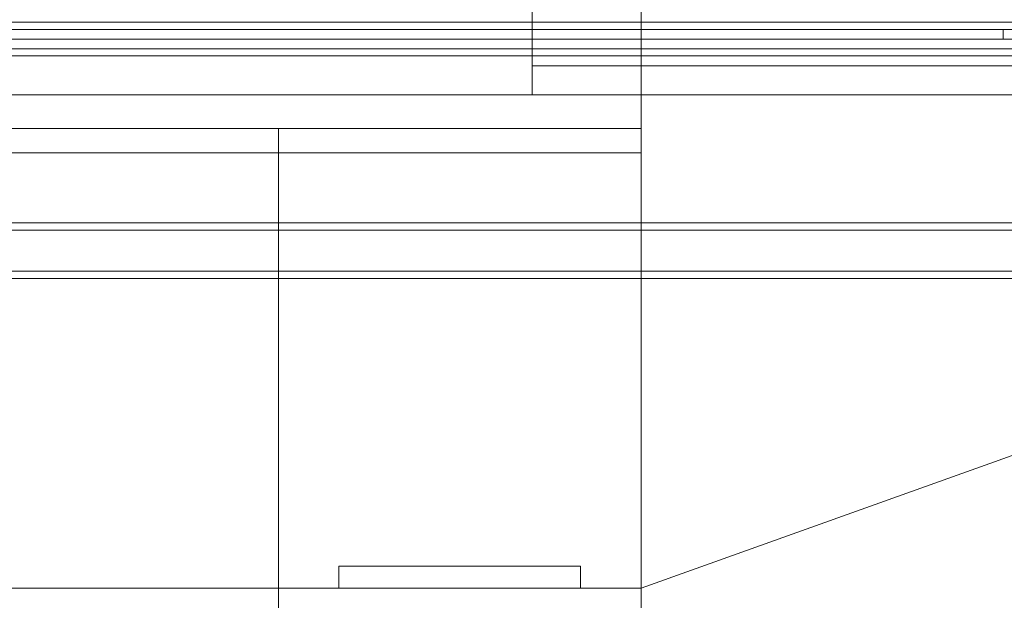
# Model space of a CAD drawing. Header units: millimetres. Extents: x -2233 to 61924, y -68080 to 6847.
# Tile 757 of 1022: x 25693 to 26100, y 1055 to 1295. Entities that reach past the tile are written whole.
import ezdxf

# ---------------------------------------------------------------- set-up
doc = ezdxf.new("R2010")
doc.units = ezdxf.units.MM
for name, color, linetype, lineweight in [('COTAS_P', 1, 'Continuous', 0), ('lateral_briquetadora', 7, 'Continuous', 0), ('lateral_C05', 7, 'Continuous', 0)]:
    doc.layers.add(name, color=color, linetype=linetype, lineweight=lineweight)
doc.dimstyles.new('R19_100', dxfattribs={"dimtxt": 250, "dimasz": 150, "dimexe": 150, "dimexo": 80, "dimgap": 100, "dimtad": 1, "dimtih": 1, "dimtoh": 1, "dimdsep": 46, "dimcen": 0.09, "dimadec": 0, "dimazin": 0, "dimtfac": 1, "dimtdec": 4, "dimtofl": 0, "dimtmove": 0, "dimatfit": 3, "dimfxl": 1, "dimtolj": 1, "dimtzin": 0, "dimarcsym": 0})

# ---------------------------------------------------------------- blocks, each defined once
blk = doc.blocks.new('DIM_R27_7')
at = {"layer": 'COTAS_P'}
for p, q in [((24250.07, 2141), (24400.07, 2186)), ((26750.07, 2141), (26600.07, 2186)), ((24250.07, 1241), (24250.07, 2141)), ((24250.07, 2141), (26750.07, 2141)), ((24250.07, 2141), (24400.07, 2096)), ((26750.07, 2141), (26600.07, 2096)), ((26750.07, 1241), (26750.07, 2141))]:
    blk.add_line(p, q, dxfattribs=at)
blk.add_text('2500 P', height=250, dxfattribs=at).set_placement((25500.07, 2241))

msp = doc.modelspace()

# ---------------------------------------------------------------- linework, layer by layer
at = {"layer": 'lateral_briquetadora'}
for p, q in [((25905.067, 1352), (25905.067, 1276)), ((25950.067, 1264), (25950.067, 1320)), ((26525.067, 1276), (25905.067, 1276)), ((25905.067, 1276), (25905.067, 1264)), ((23750.067, 1264), (25950.067, 1264)), ((24150.067, 1264), (25950.067, 1264)), ((26535.067, 1264), (25905.067, 1264)), ((25950.067, 1264), (26520.067, 1264)), ((26520.067, 1264), (25950.067, 1060)), ((25950.067, 1060), (25950.067, 1264)), ((25950.067, 1240), (25950.067, 1264)), ((25950.067, 1250), (25950.067, 1264)), ((23750.067, 1250), (25950.067, 1250)), ((23900.067, 1250), (25800.067, 1250)), ((24150.067, 1250), (25800.067, 1250)), ((25800.067, 1240), (25800.067, 1250)), ((25800.067, 1250), (25950.067, 1250)), ((25950.067, 1240), (25950.067, 1250)), ((23750.067, 1240), (25950.067, 1240)), ((23900.067, 1240), (25800.067, 1240)), ((25800.067, 1060), (25800.067, 1240)), ((25800.067, 1240), (25950.067, 1240)), ((25950.067, 1060), (25950.067, 1240)), ((25825.067, 1060), (25825.067, 1069.143)), ((25825.067, 1069.143), (25925.067, 1069.143)), ((25925.067, 1060), (25925.067, 1069.143)), ((23750.067, 1060), (25950.067, 1060)), ((23900.067, 1060), (25800.067, 1060)), ((25800.067, 1050), (25800.067, 1060)), ((25800.067, 1060), (25950.067, 1060)), ((25825.067, 1060), (25925.067, 1060)), ((25950.067, 20), (25950.067, 1060)), ((25950.067, 1050), (25950.067, 1060))]:
    msp.add_line(p, q, dxfattribs=at)
at = {"layer": 'lateral_C05'}
for p, q in [((24250.067, 1294), (26750.067, 1294)), ((24250.067, 1291), (26750.067, 1291)), ((24310.067, 1294), (26690.067, 1294)), ((24310.067, 1291), (26690.067, 1291)), ((25500.567, 1291), (26099.817, 1291)), ((25797.196, 1291), (25797.207, 1291)), ((25797.207, 1291), (25797.226, 1291)), ((25797.226, 1291), (25797.252, 1291)), ((25797.252, 1291), (25797.285, 1291)), ((25797.285, 1291), (25797.326, 1291)), ((25797.326, 1291), (25797.373, 1291)), ((25797.373, 1291), (25797.428, 1291)), ((25797.428, 1291), (25797.49, 1291)), ((25797.446, 1294), (25797.456, 1294)), ((25797.446, 1291), (25797.456, 1291)), ((25797.456, 1294), (25797.473, 1294)), ((25797.456, 1291), (25797.473, 1291)), ((25797.473, 1294), (25797.497, 1294)), ((25797.473, 1291), (25797.497, 1291)), ((25797.49, 1291), (25797.558, 1291)), ((25797.497, 1294), (25797.528, 1294)), ((25797.497, 1291), (25797.528, 1291)), ((25797.528, 1294), (25797.565, 1294)), ((25797.528, 1291), (25797.565, 1291)), ((25797.558, 1291), (25797.633, 1291)), ((25797.565, 1294), (25797.608, 1294)), ((25797.565, 1291), (25797.608, 1291)), ((25797.608, 1294), (25797.658, 1294)), ((25797.608, 1291), (25797.658, 1291)), ((25797.633, 1291), (25797.714, 1291)), ((25797.658, 1294), (25797.715, 1294)), ((25797.658, 1291), (25797.715, 1291)), ((25797.714, 1291), (25797.801, 1291)), ((25797.715, 1294), (25797.777, 1294)), ((25797.715, 1291), (25797.777, 1291)), ((25797.777, 1294), (25797.846, 1294)), ((25797.777, 1291), (25797.846, 1291)), ((25797.801, 1291), (25797.894, 1291)), ((25797.846, 1294), (25797.92, 1294)), ((25797.846, 1291), (25797.92, 1291)), ((25797.894, 1291), (25797.993, 1291)), ((25797.92, 1294), (25798, 1294)), ((25797.92, 1291), (25798, 1291)), ((25797.993, 1291), (25798.098, 1291)), ((25798, 1294), (25798.086, 1294)), ((25798, 1291), (25798.086, 1291)), ((25798.086, 1294), (25798.177, 1294)), ((25798.086, 1291), (25798.177, 1291)), ((25798.098, 1291), (25798.207, 1291)), ((25798.177, 1294), (25798.272, 1294)), ((25798.177, 1291), (25798.272, 1291)), ((25798.207, 1291), (25798.322, 1291)), ((25798.272, 1294), (25798.373, 1294)), ((25798.272, 1291), (25798.373, 1291)), ((25798.322, 1291), (25798.441, 1291)), ((25798.373, 1294), (25798.478, 1294)), ((25798.373, 1291), (25798.478, 1291)), ((25798.441, 1291), (25798.565, 1291)), ((25798.478, 1294), (25798.587, 1294)), ((25798.478, 1291), (25798.587, 1291)), ((25798.565, 1291), (25798.692, 1291)), ((25798.587, 1294), (25798.7, 1294)), ((25798.587, 1291), (25798.7, 1291)), ((25798.692, 1291), (25798.824, 1291)), ((25798.7, 1294), (25798.817, 1294)), ((25798.7, 1291), (25798.817, 1291)), ((25798.817, 1294), (25798.938, 1294)), ((25798.817, 1291), (25798.938, 1291)), ((25798.824, 1291), (25798.959, 1291)), ((25798.938, 1294), (25799.061, 1294)), ((25798.938, 1291), (25799.061, 1291)), ((25798.959, 1291), (25799.096, 1291)), ((25799.061, 1294), (25799.188, 1294)), ((25799.061, 1291), (25799.188, 1291)), ((25799.096, 1291), (25799.237, 1291)), ((25799.188, 1294), (25799.317, 1294)), ((25799.188, 1291), (25799.317, 1291)), ((25799.237, 1291), (25799.38, 1291)), ((25799.317, 1294), (25799.448, 1294)), ((25799.317, 1291), (25799.448, 1291)), ((25799.38, 1291), (25799.525, 1291)), ((25799.448, 1294), (25799.581, 1294)), ((25799.448, 1291), (25799.581, 1291)), ((25799.525, 1291), (25799.672, 1291)), ((25799.581, 1294), (25799.715, 1294)), ((25799.581, 1291), (25799.715, 1291)), ((25799.672, 1291), (25799.819, 1291)), ((25799.715, 1294), (25799.851, 1294)), ((25799.715, 1291), (25799.851, 1291)), ((25799.819, 1291), (25799.968, 1291)), ((25799.851, 1294), (25799.987, 1294)), ((25799.851, 1291), (25799.987, 1291)), ((25799.968, 1291), (25800.118, 1291)), ((25799.987, 1294), (25800.124, 1294)), ((25799.987, 1291), (25800.124, 1291)), ((25800.118, 1291), (25800.267, 1291)), ((25800.124, 1294), (25800.261, 1294)), ((25800.124, 1291), (25800.261, 1291)), ((25800.261, 1294), (25800.398, 1294)), ((25800.261, 1291), (25800.398, 1291)), ((25800.267, 1291), (25800.417, 1291)), ((25800.398, 1294), (25800.534, 1294)), ((25800.398, 1291), (25800.534, 1291)), ((25800.417, 1291), (25800.566, 1291)), ((25800.534, 1294), (25800.67, 1294)), ((25800.534, 1291), (25800.67, 1291)), ((25800.566, 1291), (25800.713, 1291)), ((25800.67, 1294), (25800.804, 1294)), ((25800.67, 1291), (25800.804, 1291)), ((25800.713, 1291), (25800.86, 1291)), ((25800.804, 1294), (25800.937, 1294)), ((25800.804, 1291), (25800.937, 1291)), ((25800.86, 1291), (25801.005, 1291)), ((25800.937, 1294), (25801.068, 1294)), ((25800.937, 1291), (25801.068, 1291)), ((25801.005, 1291), (25801.148, 1291)), ((25801.068, 1294), (25801.197, 1294)), ((25801.068, 1291), (25801.197, 1291)), ((25801.148, 1291), (25801.289, 1291)), ((25801.197, 1294), (25801.324, 1294)), ((25801.197, 1291), (25801.324, 1291)), ((25801.289, 1291), (25801.426, 1291)), ((25801.324, 1294), (25801.447, 1294)), ((25801.324, 1291), (25801.447, 1291)), ((25801.426, 1291), (25801.561, 1291)), ((25801.447, 1294), (25801.567, 1294)), ((25801.447, 1291), (25801.567, 1291)), ((25801.561, 1291), (25801.692, 1291)), ((25801.567, 1294), (25801.684, 1294)), ((25801.567, 1291), (25801.684, 1291)), ((25801.684, 1294), (25801.798, 1294)), ((25801.684, 1291), (25801.798, 1291)), ((25801.692, 1291), (25801.82, 1291)), ((25801.798, 1294), (25801.907, 1294)), ((25801.798, 1291), (25801.907, 1291)), ((25801.82, 1291), (25801.944, 1291)), ((25801.907, 1294), (25802.012, 1294)), ((25801.907, 1291), (25802.012, 1291)), ((25801.944, 1291), (25802.063, 1291)), ((25802.012, 1294), (25802.113, 1294)), ((25802.012, 1291), (25802.113, 1291)), ((25802.063, 1291), (25802.178, 1291)), ((25802.113, 1294), (25802.208, 1294)), ((25802.113, 1291), (25802.208, 1291)), ((25802.178, 1291), (25802.287, 1291)), ((25802.208, 1294), (25802.299, 1294)), ((25802.208, 1291), (25802.299, 1291)), ((25802.287, 1291), (25802.392, 1291)), ((25802.299, 1294), (25802.385, 1294)), ((25802.299, 1291), (25802.385, 1291)), ((25802.385, 1294), (25802.465, 1294)), ((25802.385, 1291), (25802.465, 1291)), ((25802.392, 1291), (25802.491, 1291)), ((25802.465, 1294), (25802.539, 1294)), ((25802.465, 1291), (25802.539, 1291)), ((25802.491, 1291), (25802.584, 1291)), ((25802.539, 1294), (25802.608, 1294)), ((25802.539, 1291), (25802.608, 1291)), ((25802.584, 1291), (25802.671, 1291)), ((25802.608, 1294), (25802.67, 1294)), ((25802.608, 1291), (25802.67, 1291)), ((25802.67, 1294), (25802.727, 1294)), ((25802.67, 1291), (25802.727, 1291)), ((25802.671, 1291), (25802.752, 1291)), ((25802.727, 1294), (25802.777, 1294)), ((25802.727, 1291), (25802.777, 1291)), ((25802.752, 1291), (25802.827, 1291)), ((25802.777, 1294), (25802.82, 1294)), ((25802.777, 1291), (25802.82, 1291)), ((25802.82, 1294), (25802.857, 1294)), ((25802.82, 1291), (25802.857, 1291)), ((25802.827, 1291), (25802.895, 1291)), ((25802.857, 1294), (25802.888, 1294)), ((25802.857, 1291), (25802.888, 1291)), ((25802.888, 1294), (25802.912, 1294)), ((25802.888, 1291), (25802.912, 1291)), ((25802.895, 1291), (25802.957, 1291)), ((25802.912, 1294), (25802.929, 1294)), ((25802.912, 1291), (25802.929, 1291)), ((25802.929, 1294), (25802.939, 1294)), ((25802.929, 1291), (25802.939, 1291)), ((25802.957, 1291), (25803.012, 1291)), ((25803.012, 1291), (25803.059, 1291)), ((25803.059, 1291), (25803.1, 1291)), ((25803.1, 1291), (25803.133, 1291)), ((25803.133, 1291), (25803.159, 1291)), ((25803.159, 1291), (25803.178, 1291)), ((25803.178, 1291), (25803.189, 1291)), ((26062.826, 1291), (26062.841, 1291)), ((26062.841, 1291), (26062.863, 1291)), ((26062.863, 1291), (26062.893, 1291)), ((26062.893, 1291), (26062.93, 1291)), ((26062.93, 1291), (26062.974, 1291)), ((26062.974, 1291), (26063.025, 1291)), ((26063.025, 1291), (26063.083, 1291)), ((26063.083, 1291), (26063.148, 1291)), ((26063.148, 1291), (26063.219, 1291)), ((26063.219, 1291), (26063.297, 1291)), ((26063.297, 1291), (26063.382, 1291)), ((26063.382, 1291), (26063.472, 1291)), ((26063.472, 1291), (26063.568, 1291)), ((26063.568, 1291), (26063.67, 1291)), ((26063.67, 1291), (26063.777, 1291)), ((26063.777, 1291), (26063.889, 1291)), ((26063.889, 1291), (26064.006, 1291)), ((26064.006, 1291), (26064.128, 1291)), ((26064.128, 1291), (26064.253, 1291)), ((26064.253, 1291), (26064.383, 1291)), ((26064.383, 1291), (26064.516, 1291)), ((26064.516, 1291), (26064.652, 1291)), ((26064.652, 1291), (26064.791, 1291)), ((26064.698, 1291), (26064.711, 1291)), ((26064.721, 1291), (26064.704, 1291)), ((26064.711, 1291), (26064.731, 1291)), ((26064.745, 1291), (26064.721, 1291)), ((26064.731, 1291), (26064.759, 1291)), ((26064.777, 1291), (26064.745, 1291)), ((26064.759, 1291), (26064.794, 1291)), ((26064.816, 1291), (26064.777, 1291)), ((26064.791, 1291), (26064.933, 1291)), ((26064.794, 1291), (26064.836, 1291)), ((26064.862, 1291), (26064.816, 1291)), ((26064.836, 1291), (26064.885, 1291)), ((26064.915, 1291), (26064.862, 1291)), ((26064.885, 1291), (26064.942, 1291)), ((26064.975, 1291), (26064.915, 1291)), ((26064.933, 1291), (26065.077, 1291)), ((26064.942, 1291), (26065.005, 1291)), ((26065.042, 1291), (26064.975, 1291)), ((26065.005, 1291), (26065.075, 1291)), ((26065.115, 1291), (26065.042, 1291)), ((26065.151, 1291), (26065.075, 1291)), ((26065.077, 1291), (26065.223, 1291)), ((26065.195, 1291), (26065.115, 1291)), ((26069.401, 1291), (26065.151, 1291)), ((26065.28, 1291), (26065.195, 1291)), ((26065.223, 1291), (26065.37, 1291)), ((26065.372, 1291), (26065.28, 1291)), ((26065.37, 1291), (26065.519, 1291)), ((26065.47, 1291), (26065.372, 1291)), ((26065.573, 1291), (26065.47, 1291)), ((26065.519, 1291), (26065.668, 1291)), ((26065.682, 1291), (26065.573, 1291)), ((26065.817, 1291), (26065.668, 1291)), ((26065.795, 1291), (26065.682, 1291)), ((26065.913, 1291), (26065.795, 1291)), ((26073.817, 1291), (26065.817, 1291)), ((26066.036, 1291), (26065.913, 1291)), ((26066.163, 1291), (26066.036, 1291)), ((26066.293, 1291), (26066.163, 1291)), ((26066.427, 1291), (26066.293, 1291)), ((26066.564, 1291), (26066.427, 1291)), ((26066.704, 1291), (26066.564, 1291)), ((26066.847, 1291), (26066.704, 1291)), ((26066.991, 1291), (26066.847, 1291)), ((26067.138, 1291), (26066.991, 1291)), ((26067.071, 1294), (26067.081, 1294)), ((26067.071, 1291), (26067.081, 1291)), ((26067.081, 1294), (26067.098, 1294)), ((26067.081, 1291), (26067.098, 1291)), ((26067.098, 1294), (26067.122, 1294)), ((26067.098, 1291), (26067.122, 1291)), ((26067.122, 1294), (26067.153, 1294)), ((26067.122, 1291), (26067.153, 1291)), ((26067.285, 1291), (26067.138, 1291)), ((26067.153, 1294), (26067.19, 1294)), ((26067.153, 1291), (26067.19, 1291)), ((26067.19, 1294), (26067.233, 1294)), ((26067.19, 1291), (26067.233, 1291)), ((26067.233, 1294), (26067.283, 1294)), ((26067.233, 1291), (26067.283, 1291)), ((26067.283, 1294), (26067.34, 1294)), ((26067.283, 1291), (26067.34, 1291)), ((26067.434, 1291), (26067.285, 1291)), ((26067.34, 1294), (26067.402, 1294)), ((26067.34, 1291), (26067.402, 1291)), ((26067.402, 1294), (26067.471, 1294)), ((26067.402, 1291), (26067.471, 1291)), ((26067.583, 1291), (26067.434, 1291)), ((26067.471, 1294), (26067.545, 1294)), ((26067.471, 1291), (26067.545, 1291)), ((26067.545, 1294), (26067.625, 1294)), ((26067.545, 1291), (26067.625, 1291)), ((26067.733, 1291), (26067.583, 1291)), ((26067.625, 1294), (26067.711, 1294)), ((26067.625, 1291), (26067.711, 1291)), ((26067.711, 1294), (26067.802, 1294)), ((26067.711, 1291), (26067.802, 1291)), ((26067.882, 1291), (26067.733, 1291)), ((26067.802, 1294), (26067.897, 1294)), ((26067.802, 1291), (26067.897, 1291)), ((26068.031, 1291), (26067.882, 1291)), ((26067.897, 1294), (26067.998, 1294)), ((26067.897, 1291), (26067.998, 1291)), ((26067.998, 1294), (26068.103, 1294)), ((26067.998, 1291), (26068.103, 1291)), ((26068.179, 1291), (26068.031, 1291)), ((26068.103, 1294), (26068.212, 1294)), ((26068.103, 1291), (26068.212, 1291)), ((26068.326, 1291), (26068.179, 1291)), ((26068.212, 1294), (26068.325, 1294)), ((26068.212, 1291), (26068.325, 1291)), ((26068.325, 1294), (26068.442, 1294)), ((26068.325, 1291), (26068.442, 1291)), ((26068.472, 1291), (26068.326, 1291)), ((26068.442, 1294), (26068.563, 1294)), ((26068.442, 1291), (26068.563, 1291)), ((26068.615, 1291), (26068.472, 1291)), ((26068.563, 1294), (26068.686, 1294)), ((26068.563, 1291), (26068.686, 1291)), ((26068.756, 1291), (26068.615, 1291)), ((26068.686, 1294), (26068.813, 1294)), ((26068.686, 1291), (26068.813, 1291)), ((26068.895, 1291), (26068.756, 1291)), ((26068.813, 1294), (26068.942, 1294)), ((26068.813, 1291), (26068.942, 1291)), ((26069.03, 1291), (26068.895, 1291)), ((26068.942, 1294), (26069.073, 1294)), ((26068.942, 1291), (26069.073, 1291)), ((26069.162, 1291), (26069.03, 1291)), ((26069.073, 1294), (26069.206, 1294)), ((26069.073, 1291), (26069.206, 1291)), ((26069.291, 1291), (26069.162, 1291)), ((26069.206, 1294), (26069.34, 1294)), ((26069.206, 1291), (26069.34, 1291)), ((26069.416, 1291), (26069.291, 1291)), ((26069.34, 1294), (26069.476, 1294)), ((26069.34, 1291), (26069.476, 1291)), ((26069.401, 1291), (26069.483, 1291)), ((26069.536, 1291), (26069.416, 1291)), ((26069.476, 1294), (26069.612, 1294)), ((26069.476, 1291), (26069.612, 1291)), ((26069.483, 1291), (26069.571, 1291)), ((26069.652, 1291), (26069.536, 1291)), ((26069.571, 1291), (26069.665, 1291)), ((26069.612, 1294), (26069.749, 1294)), ((26069.612, 1291), (26069.749, 1291)), ((26069.762, 1291), (26069.652, 1291)), ((26069.665, 1291), (26069.765, 1291)), ((26069.749, 1294), (26069.886, 1294)), ((26069.749, 1291), (26069.886, 1291)), ((26069.868, 1291), (26069.762, 1291)), ((26069.765, 1291), (26069.87, 1291)), ((26069.968, 1291), (26069.868, 1291)), ((26069.87, 1291), (26069.98, 1291)), ((26069.886, 1294), (26070.023, 1294)), ((26069.886, 1291), (26070.023, 1291)), ((26070.063, 1291), (26069.968, 1291)), ((26069.98, 1291), (26070.095, 1291)), ((26070.023, 1294), (26070.159, 1294)), ((26070.023, 1291), (26070.159, 1291)), ((26070.152, 1291), (26070.063, 1291)), ((26070.095, 1291), (26070.215, 1291)), ((26070.234, 1291), (26070.152, 1291)), ((26070.159, 1294), (26070.295, 1294)), ((26070.159, 1291), (26070.295, 1291)), ((26070.215, 1291), (26070.339, 1291)), ((26070.234, 1291), (26074.484, 1291)), ((26070.295, 1294), (26070.429, 1294)), ((26070.295, 1291), (26070.429, 1291)), ((26070.339, 1291), (26070.467, 1291)), ((26070.429, 1294), (26070.562, 1294)), ((26070.429, 1291), (26070.562, 1291)), ((26070.467, 1291), (26070.598, 1291)), ((26070.562, 1294), (26070.693, 1294)), ((26070.562, 1291), (26070.693, 1291)), ((26070.598, 1291), (26070.733, 1291)), ((26070.693, 1294), (26070.822, 1294)), ((26070.693, 1291), (26070.822, 1291)), ((26070.733, 1291), (26070.871, 1291)), ((26070.822, 1294), (26070.949, 1294)), ((26070.822, 1291), (26070.949, 1291)), ((26070.871, 1291), (26071.011, 1291)), ((26070.949, 1294), (26071.072, 1294)), ((26070.949, 1291), (26071.072, 1291)), ((26071.011, 1291), (26071.154, 1291)), ((26071.072, 1294), (26071.192, 1294)), ((26071.072, 1291), (26071.192, 1291)), ((26071.154, 1291), (26071.298, 1291)), ((26071.192, 1294), (26071.309, 1294)), ((26071.192, 1291), (26071.309, 1291)), ((26071.298, 1291), (26071.444, 1291)), ((26071.309, 1294), (26071.423, 1294)), ((26071.309, 1291), (26071.423, 1291)), ((26071.423, 1294), (26071.532, 1294)), ((26071.423, 1291), (26071.532, 1291)), ((26071.444, 1291), (26071.592, 1291)), ((26071.532, 1294), (26071.637, 1294)), ((26071.532, 1291), (26071.637, 1291)), ((26071.592, 1291), (26071.74, 1291)), ((26071.637, 1294), (26071.738, 1294)), ((26071.637, 1291), (26071.738, 1291)), ((26071.738, 1294), (26071.833, 1294)), ((26071.738, 1291), (26071.833, 1291)), ((26071.74, 1291), (26071.889, 1291)), ((26071.833, 1294), (26071.924, 1294)), ((26071.833, 1291), (26071.924, 1291)), ((26071.889, 1291), (26072.038, 1291)), ((26071.924, 1294), (26072.01, 1294)), ((26071.924, 1291), (26072.01, 1291)), ((26072.01, 1294), (26072.09, 1294)), ((26072.01, 1291), (26072.09, 1291)), ((26072.038, 1291), (26072.187, 1291)), ((26072.09, 1294), (26072.164, 1294)), ((26072.09, 1291), (26072.164, 1291)), ((26072.164, 1294), (26072.233, 1294)), ((26072.164, 1291), (26072.233, 1291)), ((26072.187, 1291), (26072.335, 1291)), ((26072.233, 1294), (26072.295, 1294)), ((26072.233, 1291), (26072.295, 1291)), ((26072.295, 1294), (26072.352, 1294)), ((26072.295, 1291), (26072.352, 1291)), ((26072.335, 1291), (26072.482, 1291)), ((26072.352, 1294), (26072.402, 1294)), ((26072.352, 1291), (26072.402, 1291)), ((26072.402, 1294), (26072.445, 1294)), ((26072.402, 1291), (26072.445, 1291)), ((26072.445, 1294), (26072.482, 1294)), ((26072.445, 1291), (26072.482, 1291)), ((26072.482, 1294), (26072.513, 1294)), ((26072.482, 1291), (26072.628, 1291)), ((26072.482, 1291), (26072.513, 1291)), ((26072.513, 1294), (26072.537, 1294)), ((26072.513, 1291), (26072.537, 1291)), ((26072.537, 1294), (26072.554, 1294)), ((26072.537, 1291), (26072.554, 1291)), ((26072.554, 1294), (26072.564, 1294)), ((26072.554, 1291), (26072.564, 1291)), ((26072.628, 1291), (26072.772, 1291)), ((26072.772, 1291), (26072.914, 1291)), ((26072.914, 1291), (26073.053, 1291)), ((26073.053, 1291), (26073.19, 1291)), ((26073.19, 1291), (26073.324, 1291)), ((26073.324, 1291), (26073.455, 1291)), ((26073.455, 1291), (26073.581, 1291)), ((26073.581, 1291), (26073.704, 1291)), ((26073.704, 1291), (26073.822, 1291)), ((26073.817, 1291), (26073.965, 1291)), ((26073.822, 1291), (26073.936, 1291)), ((26073.936, 1291), (26074.045, 1291)), ((26073.965, 1291), (26074.112, 1291)), ((26074.045, 1291), (26074.148, 1291)), ((26074.112, 1291), (26074.258, 1291)), ((26074.148, 1291), (26074.247, 1291)), ((26074.247, 1291), (26074.339, 1291)), ((26074.258, 1291), (26074.403, 1291)), ((26074.339, 1291), (26074.426, 1291)), ((26074.403, 1291), (26074.546, 1291)), ((26074.426, 1291), (26074.506, 1291)), ((26074.484, 1291), (26074.556, 1291)), ((26074.506, 1291), (26074.58, 1291)), ((26074.546, 1291), (26074.688, 1291)), ((26074.622, 1291), (26074.556, 1291)), ((26074.58, 1291), (26074.648, 1291)), ((26074.682, 1291), (26074.622, 1291)), ((26074.648, 1291), (26074.709, 1291)), ((26074.736, 1291), (26074.682, 1291)), ((26074.688, 1291), (26074.828, 1291)), ((26074.709, 1291), (26074.763, 1291)), ((26074.784, 1291), (26074.736, 1291)), ((26074.763, 1291), (26074.81, 1291)), ((26074.826, 1291), (26074.784, 1291)), ((26074.81, 1291), (26074.85, 1291)), ((26074.861, 1291), (26074.826, 1291)), ((26074.828, 1291), (26074.966, 1291)), ((26074.85, 1291), (26074.883, 1291)), ((26074.89, 1291), (26074.861, 1291)), ((26074.883, 1291), (26074.909, 1291)), ((26074.913, 1291), (26074.89, 1291)), ((26074.929, 1291), (26074.913, 1291)), ((26074.928, 1291), (26074.939, 1291)), ((26074.966, 1291), (26075.1, 1291)), ((26075.1, 1291), (26075.232, 1291)), ((26075.232, 1291), (26075.36, 1291)), ((26075.36, 1291), (26075.484, 1291)), ((26075.484, 1291), (26075.605, 1291)), ((26075.605, 1291), (26075.721, 1291)), ((26075.832, 1291), (26075.721, 1291)), ((26075.939, 1291), (26075.832, 1291)), ((26076.04, 1291), (26075.939, 1291)), ((26076.137, 1291), (26076.04, 1291)), ((26076.227, 1291), (26076.137, 1291)), ((26076.312, 1291), (26076.227, 1291)), ((26076.391, 1291), (26076.312, 1291)), ((26076.463, 1291), (26076.391, 1291)), ((26076.529, 1291), (26076.463, 1291)), ((26076.589, 1291), (26076.529, 1291)), ((26076.642, 1291), (26076.589, 1291)), ((26076.688, 1291), (26076.642, 1291)), ((26076.728, 1291), (26076.688, 1291)), ((26076.76, 1291), (26076.728, 1291)), ((26076.785, 1291), (26076.76, 1291)), ((26076.803, 1291), (26076.785, 1291)), ((26076.814, 1291), (26076.803, 1291)), ((26099.817, 1287), (26099.817, 1291)), ((24300.067, 1287), (26700.067, 1287)), ((25500.567, 1287), (26099.817, 1287)), ((25797.196, 1287), (25797.207, 1287)), ((25797.207, 1287), (25797.226, 1287)), ((25797.226, 1287), (25797.252, 1287)), ((25797.252, 1287), (25797.285, 1287)), ((25797.285, 1287), (25797.326, 1287)), ((25797.326, 1287), (25797.373, 1287)), ((25797.373, 1287), (25797.428, 1287)), ((25797.428, 1287), (25797.49, 1287)), ((25797.446, 1287), (25797.456, 1287)), ((25797.456, 1287), (25797.473, 1287)), ((25797.473, 1287), (25797.497, 1287)), ((25797.49, 1287), (25797.558, 1287)), ((25797.497, 1287), (25797.528, 1287)), ((25797.528, 1287), (25797.565, 1287)), ((25797.558, 1287), (25797.633, 1287)), ((25797.565, 1287), (25797.608, 1287)), ((25797.608, 1287), (25797.658, 1287)), ((25797.633, 1287), (25797.714, 1287)), ((25797.658, 1287), (25797.715, 1287)), ((25797.714, 1287), (25797.801, 1287)), ((25797.715, 1287), (25797.777, 1287)), ((25797.777, 1287), (25797.846, 1287)), ((25797.801, 1287), (25797.894, 1287)), ((25797.846, 1287), (25797.92, 1287)), ((25797.894, 1287), (25797.993, 1287)), ((25797.92, 1287), (25798, 1287)), ((25797.993, 1287), (25798.098, 1287)), ((25798, 1287), (25798.086, 1287)), ((25798.086, 1287), (25798.177, 1287)), ((25798.098, 1287), (25798.207, 1287)), ((25798.177, 1287), (25798.272, 1287)), ((25798.207, 1287), (25798.322, 1287)), ((25798.272, 1287), (25798.373, 1287)), ((25798.322, 1287), (25798.441, 1287)), ((25798.373, 1287), (25798.478, 1287)), ((25798.441, 1287), (25798.565, 1287)), ((25798.478, 1287), (25798.587, 1287)), ((25798.565, 1287), (25798.692, 1287)), ((25798.587, 1287), (25798.7, 1287)), ((25798.692, 1287), (25798.824, 1287)), ((25798.7, 1287), (25798.817, 1287)), ((25798.817, 1287), (25798.938, 1287)), ((25798.824, 1287), (25798.959, 1287)), ((25798.938, 1287), (25799.061, 1287)), ((25798.959, 1287), (25799.096, 1287)), ((25799.061, 1287), (25799.188, 1287)), ((25799.096, 1287), (25799.237, 1287)), ((25799.188, 1287), (25799.317, 1287)), ((25799.237, 1287), (25799.38, 1287)), ((25799.317, 1287), (25799.448, 1287)), ((25799.38, 1287), (25799.525, 1287)), ((25799.448, 1287), (25799.581, 1287)), ((25799.525, 1287), (25799.672, 1287)), ((25799.581, 1287), (25799.715, 1287)), ((25799.672, 1287), (25799.819, 1287)), ((25799.715, 1287), (25799.851, 1287)), ((25799.819, 1287), (25799.968, 1287)), ((25799.851, 1287), (25799.987, 1287)), ((25799.968, 1287), (25800.118, 1287)), ((25799.987, 1287), (25800.124, 1287)), ((25800.118, 1287), (25800.267, 1287)), ((25800.124, 1287), (25800.261, 1287)), ((25800.261, 1287), (25800.398, 1287)), ((25800.267, 1287), (25800.417, 1287)), ((25800.398, 1287), (25800.534, 1287)), ((25800.417, 1287), (25800.566, 1287)), ((25800.534, 1287), (25800.67, 1287)), ((25800.566, 1287), (25800.713, 1287)), ((25800.67, 1287), (25800.804, 1287)), ((25800.713, 1287), (25800.86, 1287)), ((25800.804, 1287), (25800.937, 1287)), ((25800.86, 1287), (25801.005, 1287)), ((25800.937, 1287), (25801.068, 1287)), ((25801.005, 1287), (25801.148, 1287)), ((25801.068, 1287), (25801.197, 1287)), ((25801.148, 1287), (25801.289, 1287)), ((25801.197, 1287), (25801.324, 1287)), ((25801.289, 1287), (25801.426, 1287)), ((25801.324, 1287), (25801.447, 1287)), ((25801.426, 1287), (25801.561, 1287)), ((25801.447, 1287), (25801.567, 1287)), ((25801.561, 1287), (25801.692, 1287)), ((25801.567, 1287), (25801.684, 1287)), ((25801.684, 1287), (25801.798, 1287)), ((25801.692, 1287), (25801.82, 1287)), ((25801.798, 1287), (25801.907, 1287)), ((25801.82, 1287), (25801.944, 1287)), ((25801.907, 1287), (25802.012, 1287)), ((25801.944, 1287), (25802.063, 1287)), ((25802.012, 1287), (25802.113, 1287)), ((25802.063, 1287), (25802.178, 1287)), ((25802.113, 1287), (25802.208, 1287)), ((25802.178, 1287), (25802.287, 1287)), ((25802.208, 1287), (25802.299, 1287)), ((25802.287, 1287), (25802.392, 1287)), ((25802.299, 1287), (25802.385, 1287)), ((25802.385, 1287), (25802.465, 1287)), ((25802.392, 1287), (25802.491, 1287)), ((25802.465, 1287), (25802.539, 1287)), ((25802.491, 1287), (25802.584, 1287)), ((25802.539, 1287), (25802.608, 1287)), ((25802.584, 1287), (25802.671, 1287)), ((25802.608, 1287), (25802.67, 1287)), ((25802.67, 1287), (25802.727, 1287)), ((25802.671, 1287), (25802.752, 1287)), ((25802.727, 1287), (25802.777, 1287)), ((25802.752, 1287), (25802.827, 1287)), ((25802.777, 1287), (25802.82, 1287)), ((25802.82, 1287), (25802.857, 1287)), ((25802.827, 1287), (25802.895, 1287)), ((25802.857, 1287), (25802.888, 1287)), ((25802.888, 1287), (25802.912, 1287)), ((25802.895, 1287), (25802.957, 1287)), ((25802.912, 1287), (25802.929, 1287)), ((25802.929, 1287), (25802.939, 1287)), ((25802.957, 1287), (25803.012, 1287)), ((25803.012, 1287), (25803.059, 1287)), ((25803.059, 1287), (25803.1, 1287)), ((25803.1, 1287), (25803.133, 1287)), ((25803.133, 1287), (25803.159, 1287)), ((25803.159, 1287), (25803.178, 1287)), ((25803.178, 1287), (25803.189, 1287)), ((26062.826, 1287), (26062.841, 1287)), ((26062.841, 1287), (26062.863, 1287)), ((26062.863, 1287), (26062.893, 1287)), ((26062.893, 1287), (26062.93, 1287)), ((26062.93, 1287), (26062.974, 1287)), ((26062.974, 1287), (26063.025, 1287)), ((26063.025, 1287), (26063.083, 1287)), ((26063.083, 1287), (26063.148, 1287)), ((26063.148, 1287), (26063.219, 1287)), ((26063.219, 1287), (26063.297, 1287)), ((26063.297, 1287), (26063.382, 1287)), ((26063.382, 1287), (26063.472, 1287)), ((26063.472, 1287), (26063.568, 1287)), ((26063.568, 1287), (26063.67, 1287)), ((26063.67, 1287), (26063.777, 1287)), ((26063.777, 1287), (26063.889, 1287)), ((26063.889, 1287), (26064.006, 1287)), ((26064.006, 1287), (26064.128, 1287)), ((26064.128, 1287), (26064.253, 1287)), ((26064.253, 1287), (26064.383, 1287)), ((26064.383, 1287), (26064.516, 1287)), ((26064.516, 1287), (26064.652, 1287)), ((26064.652, 1287), (26064.791, 1287)), ((26064.698, 1287), (26064.711, 1287)), ((26064.721, 1287), (26064.704, 1287)), ((26064.711, 1287), (26064.731, 1287)), ((26064.745, 1287), (26064.721, 1287)), ((26064.731, 1287), (26064.759, 1287)), ((26064.777, 1287), (26064.745, 1287)), ((26064.759, 1287), (26064.794, 1287)), ((26064.816, 1287), (26064.777, 1287)), ((26064.791, 1287), (26064.933, 1287)), ((26064.794, 1287), (26064.836, 1287)), ((26064.862, 1287), (26064.816, 1287)), ((26064.836, 1287), (26064.885, 1287)), ((26064.915, 1287), (26064.862, 1287)), ((26064.885, 1287), (26064.942, 1287)), ((26064.975, 1287), (26064.915, 1287)), ((26064.933, 1287), (26065.077, 1287)), ((26064.942, 1287), (26065.005, 1287)), ((26065.042, 1287), (26064.975, 1287)), ((26065.005, 1287), (26065.075, 1287)), ((26065.115, 1287), (26065.042, 1287)), ((26065.151, 1287), (26065.075, 1287)), ((26065.077, 1287), (26065.223, 1287)), ((26065.195, 1287), (26065.115, 1287)), ((26069.401, 1287), (26065.151, 1287)), ((26065.28, 1287), (26065.195, 1287)), ((26065.223, 1287), (26065.37, 1287)), ((26065.372, 1287), (26065.28, 1287)), ((26065.37, 1287), (26065.519, 1287)), ((26065.47, 1287), (26065.372, 1287)), ((26065.573, 1287), (26065.47, 1287)), ((26065.519, 1287), (26065.668, 1287)), ((26065.682, 1287), (26065.573, 1287)), ((26065.817, 1287), (26065.668, 1287)), ((26065.795, 1287), (26065.682, 1287)), ((26065.913, 1287), (26065.795, 1287)), ((26073.817, 1287), (26065.817, 1287)), ((26066.036, 1287), (26065.913, 1287)), ((26066.163, 1287), (26066.036, 1287)), ((26066.293, 1287), (26066.163, 1287)), ((26066.427, 1287), (26066.293, 1287)), ((26066.564, 1287), (26066.427, 1287)), ((26066.704, 1287), (26066.564, 1287)), ((26066.847, 1287), (26066.704, 1287)), ((26066.991, 1287), (26066.847, 1287)), ((26067.138, 1287), (26066.991, 1287)), ((26067.071, 1287), (26067.081, 1287)), ((26067.081, 1287), (26067.098, 1287)), ((26067.098, 1287), (26067.122, 1287)), ((26067.122, 1287), (26067.153, 1287)), ((26067.285, 1287), (26067.138, 1287)), ((26067.153, 1287), (26067.19, 1287)), ((26067.19, 1287), (26067.233, 1287)), ((26067.233, 1287), (26067.283, 1287)), ((26067.283, 1287), (26067.34, 1287)), ((26067.434, 1287), (26067.285, 1287)), ((26067.34, 1287), (26067.402, 1287)), ((26067.402, 1287), (26067.471, 1287)), ((26067.583, 1287), (26067.434, 1287)), ((26067.471, 1287), (26067.545, 1287)), ((26067.545, 1287), (26067.625, 1287)), ((26067.733, 1287), (26067.583, 1287)), ((26067.625, 1287), (26067.711, 1287)), ((26067.711, 1287), (26067.802, 1287)), ((26067.882, 1287), (26067.733, 1287)), ((26067.802, 1287), (26067.897, 1287)), ((26068.031, 1287), (26067.882, 1287)), ((26067.897, 1287), (26067.998, 1287)), ((26067.998, 1287), (26068.103, 1287)), ((26068.179, 1287), (26068.031, 1287)), ((26068.103, 1287), (26068.212, 1287)), ((26068.326, 1287), (26068.179, 1287)), ((26068.212, 1287), (26068.325, 1287)), ((26068.325, 1287), (26068.442, 1287)), ((26068.472, 1287), (26068.326, 1287)), ((26068.442, 1287), (26068.563, 1287)), ((26068.615, 1287), (26068.472, 1287)), ((26068.563, 1287), (26068.686, 1287)), ((26068.756, 1287), (26068.615, 1287)), ((26068.686, 1287), (26068.813, 1287)), ((26068.895, 1287), (26068.756, 1287)), ((26068.813, 1287), (26068.942, 1287)), ((26069.03, 1287), (26068.895, 1287)), ((26068.942, 1287), (26069.073, 1287)), ((26069.162, 1287), (26069.03, 1287)), ((26069.073, 1287), (26069.206, 1287)), ((26069.291, 1287), (26069.162, 1287)), ((26069.206, 1287), (26069.34, 1287)), ((26069.416, 1287), (26069.291, 1287)), ((26069.34, 1287), (26069.476, 1287)), ((26069.401, 1287), (26069.483, 1287)), ((26069.536, 1287), (26069.416, 1287)), ((26069.476, 1287), (26069.612, 1287)), ((26069.483, 1287), (26069.571, 1287)), ((26069.652, 1287), (26069.536, 1287)), ((26069.571, 1287), (26069.665, 1287)), ((26069.612, 1287), (26069.749, 1287)), ((26069.762, 1287), (26069.652, 1287)), ((26069.665, 1287), (26069.765, 1287)), ((26069.886, 1287), (26069.749, 1287)), ((26069.868, 1287), (26069.762, 1287)), ((26069.765, 1287), (26069.87, 1287)), ((26069.968, 1287), (26069.868, 1287)), ((26069.87, 1287), (26069.98, 1287)), ((26069.886, 1287), (26070.023, 1287)), ((26070.063, 1287), (26069.968, 1287)), ((26069.98, 1287), (26070.095, 1287)), ((26070.023, 1287), (26070.159, 1287)), ((26070.152, 1287), (26070.063, 1287)), ((26070.095, 1287), (26070.215, 1287)), ((26070.234, 1287), (26070.152, 1287)), ((26070.159, 1287), (26070.295, 1287)), ((26070.215, 1287), (26070.339, 1287)), ((26070.234, 1287), (26074.484, 1287)), ((26070.295, 1287), (26070.429, 1287)), ((26070.339, 1287), (26070.467, 1287)), ((26070.429, 1287), (26070.562, 1287)), ((26070.467, 1287), (26070.598, 1287)), ((26070.562, 1287), (26070.693, 1287)), ((26070.598, 1287), (26070.733, 1287)), ((26070.693, 1287), (26070.822, 1287)), ((26070.733, 1287), (26070.871, 1287)), ((26070.822, 1287), (26070.949, 1287)), ((26070.871, 1287), (26071.011, 1287)), ((26070.949, 1287), (26071.072, 1287)), ((26071.011, 1287), (26071.154, 1287)), ((26071.072, 1287), (26071.192, 1287)), ((26071.154, 1287), (26071.298, 1287)), ((26071.192, 1287), (26071.309, 1287)), ((26071.298, 1287), (26071.444, 1287)), ((26071.309, 1287), (26071.423, 1287)), ((26071.423, 1287), (26071.532, 1287)), ((26071.444, 1287), (26071.592, 1287)), ((26071.532, 1287), (26071.637, 1287)), ((26071.592, 1287), (26071.74, 1287)), ((26071.637, 1287), (26071.738, 1287)), ((26071.738, 1287), (26071.833, 1287)), ((26071.74, 1287), (26071.889, 1287)), ((26071.833, 1287), (26071.924, 1287)), ((26071.889, 1287), (26072.038, 1287)), ((26071.924, 1287), (26072.01, 1287)), ((26072.01, 1287), (26072.09, 1287)), ((26072.038, 1287), (26072.187, 1287)), ((26072.09, 1287), (26072.164, 1287)), ((26072.164, 1287), (26072.233, 1287)), ((26072.187, 1287), (26072.335, 1287)), ((26072.233, 1287), (26072.295, 1287)), ((26072.295, 1287), (26072.352, 1287)), ((26072.335, 1287), (26072.482, 1287)), ((26072.352, 1287), (26072.402, 1287)), ((26072.402, 1287), (26072.445, 1287)), ((26072.445, 1287), (26072.482, 1287)), ((26072.482, 1287), (26072.513, 1287)), ((26072.482, 1287), (26072.628, 1287)), ((26072.513, 1287), (26072.537, 1287)), ((26072.537, 1287), (26072.554, 1287)), ((26072.554, 1287), (26072.564, 1287)), ((26072.628, 1287), (26072.772, 1287)), ((26072.772, 1287), (26072.914, 1287)), ((26072.914, 1287), (26073.053, 1287)), ((26073.053, 1287), (26073.19, 1287)), ((26073.19, 1287), (26073.324, 1287)), ((26073.324, 1287), (26073.455, 1287)), ((26073.455, 1287), (26073.581, 1287)), ((26073.581, 1287), (26073.704, 1287)), ((26073.704, 1287), (26073.822, 1287)), ((26073.817, 1287), (26073.965, 1287)), ((26073.822, 1287), (26073.936, 1287)), ((26073.936, 1287), (26074.045, 1287)), ((26073.965, 1287), (26074.112, 1287)), ((26074.045, 1287), (26074.148, 1287)), ((26074.112, 1287), (26074.258, 1287)), ((26074.148, 1287), (26074.247, 1287)), ((26074.247, 1287), (26074.339, 1287)), ((26074.258, 1287), (26074.403, 1287)), ((26074.339, 1287), (26074.426, 1287)), ((26074.403, 1287), (26074.546, 1287)), ((26074.426, 1287), (26074.506, 1287)), ((26074.484, 1287), (26074.556, 1287)), ((26074.506, 1287), (26074.58, 1287)), ((26074.546, 1287), (26074.688, 1287)), ((26074.622, 1287), (26074.556, 1287)), ((26074.58, 1287), (26074.648, 1287)), ((26074.682, 1287), (26074.622, 1287)), ((26074.648, 1287), (26074.709, 1287)), ((26074.736, 1287), (26074.682, 1287)), ((26074.688, 1287), (26074.828, 1287)), ((26074.709, 1287), (26074.763, 1287)), ((26074.784, 1287), (26074.736, 1287)), ((26074.763, 1287), (26074.81, 1287)), ((26074.826, 1287), (26074.784, 1287)), ((26074.81, 1287), (26074.85, 1287)), ((26074.861, 1287), (26074.826, 1287)), ((26074.828, 1287), (26074.966, 1287)), ((26074.85, 1287), (26074.883, 1287)), ((26074.89, 1287), (26074.861, 1287)), ((26074.883, 1287), (26074.909, 1287)), ((26074.913, 1287), (26074.89, 1287)), ((26074.929, 1287), (26074.913, 1287)), ((26074.928, 1287), (26074.939, 1287)), ((26074.966, 1287), (26075.1, 1287)), ((26075.1, 1287), (26075.232, 1287)), ((26075.232, 1287), (26075.36, 1287)), ((26075.36, 1287), (26075.484, 1287)), ((26075.484, 1287), (26075.605, 1287)), ((26075.605, 1287), (26075.721, 1287)), ((26075.832, 1287), (26075.721, 1287)), ((26075.939, 1287), (26075.832, 1287)), ((26076.04, 1287), (26075.939, 1287)), ((26076.137, 1287), (26076.04, 1287)), ((26076.227, 1287), (26076.137, 1287)), ((26076.312, 1287), (26076.227, 1287)), ((26076.391, 1287), (26076.312, 1287)), ((26076.463, 1287), (26076.391, 1287)), ((26076.529, 1287), (26076.463, 1287)), ((26076.589, 1287), (26076.529, 1287)), ((26076.642, 1287), (26076.589, 1287)), ((26076.688, 1287), (26076.642, 1287)), ((26076.728, 1287), (26076.688, 1287)), ((26076.76, 1287), (26076.728, 1287)), ((26076.785, 1287), (26076.76, 1287)), ((26076.803, 1287), (26076.785, 1287)), ((26076.814, 1287), (26076.803, 1287)), ((24300.067, 1283), (26700.067, 1283)), ((24310.067, 1283), (26690.067, 1283)), ((25797.446, 1283), (25797.456, 1283)), ((25797.456, 1283), (25797.473, 1283)), ((25797.473, 1283), (25797.497, 1283)), ((25797.497, 1283), (25797.528, 1283)), ((25797.528, 1283), (25797.565, 1283)), ((25797.565, 1283), (25797.608, 1283)), ((25797.608, 1283), (25797.658, 1283)), ((25797.658, 1283), (25797.715, 1283)), ((25797.715, 1283), (25797.777, 1283)), ((25797.777, 1283), (25797.846, 1283)), ((25797.846, 1283), (25797.92, 1283)), ((25797.92, 1283), (25798, 1283)), ((25798, 1283), (25798.086, 1283)), ((25798.086, 1283), (25798.177, 1283)), ((25798.177, 1283), (25798.272, 1283)), ((25798.272, 1283), (25798.373, 1283)), ((25798.373, 1283), (25798.478, 1283)), ((25798.478, 1283), (25798.587, 1283)), ((25798.587, 1283), (25798.7, 1283)), ((25798.7, 1283), (25798.817, 1283)), ((25798.817, 1283), (25798.938, 1283)), ((25798.938, 1283), (25799.061, 1283)), ((25799.061, 1283), (25799.188, 1283)), ((25799.188, 1283), (25799.317, 1283)), ((25799.317, 1283), (25799.448, 1283)), ((25799.448, 1283), (25799.581, 1283)), ((25799.581, 1283), (25799.715, 1283)), ((25799.715, 1283), (25799.851, 1283)), ((25799.851, 1283), (25799.987, 1283)), ((25799.987, 1283), (25800.124, 1283)), ((25800.124, 1283), (25800.261, 1283)), ((25800.261, 1283), (25800.398, 1283)), ((25800.398, 1283), (25800.534, 1283)), ((25800.534, 1283), (25800.67, 1283)), ((25800.67, 1283), (25800.804, 1283)), ((25800.804, 1283), (25800.937, 1283)), ((25800.937, 1283), (25801.068, 1283)), ((25801.068, 1283), (25801.197, 1283)), ((25801.197, 1283), (25801.324, 1283)), ((25801.324, 1283), (25801.447, 1283)), ((25801.447, 1283), (25801.567, 1283)), ((25801.567, 1283), (25801.684, 1283)), ((25801.684, 1283), (25801.798, 1283)), ((25801.798, 1283), (25801.907, 1283)), ((25801.907, 1283), (25802.012, 1283)), ((25802.012, 1283), (25802.113, 1283)), ((25802.113, 1283), (25802.208, 1283)), ((25802.208, 1283), (25802.299, 1283)), ((25802.299, 1283), (25802.385, 1283)), ((25802.385, 1283), (25802.465, 1283)), ((25802.465, 1283), (25802.539, 1283)), ((25802.539, 1283), (25802.608, 1283)), ((25802.608, 1283), (25802.67, 1283)), ((25802.67, 1283), (25802.727, 1283)), ((25802.727, 1283), (25802.777, 1283)), ((25802.777, 1283), (25802.82, 1283)), ((25802.82, 1283), (25802.857, 1283)), ((25802.857, 1283), (25802.888, 1283)), ((25802.888, 1283), (25802.912, 1283)), ((25802.912, 1283), (25802.929, 1283)), ((25802.929, 1283), (25802.939, 1283)), ((26067.071, 1283), (26067.081, 1283)), ((26067.081, 1283), (26067.098, 1283)), ((26067.098, 1283), (26067.122, 1283)), ((26067.122, 1283), (26067.153, 1283)), ((26067.153, 1283), (26067.19, 1283)), ((26067.19, 1283), (26067.233, 1283)), ((26067.233, 1283), (26067.283, 1283)), ((26067.283, 1283), (26067.34, 1283)), ((26067.34, 1283), (26067.402, 1283)), ((26067.402, 1283), (26067.471, 1283)), ((26067.471, 1283), (26067.545, 1283)), ((26067.545, 1283), (26067.625, 1283)), ((26067.625, 1283), (26067.711, 1283)), ((26067.711, 1283), (26067.802, 1283)), ((26067.802, 1283), (26067.897, 1283)), ((26067.897, 1283), (26067.998, 1283)), ((26067.998, 1283), (26068.103, 1283)), ((26068.103, 1283), (26068.212, 1283)), ((26068.212, 1283), (26068.325, 1283)), ((26068.325, 1283), (26068.442, 1283)), ((26068.442, 1283), (26068.563, 1283)), ((26068.563, 1283), (26068.686, 1283)), ((26068.686, 1283), (26068.813, 1283)), ((26068.813, 1283), (26068.942, 1283)), ((26068.942, 1283), (26069.073, 1283)), ((26069.073, 1283), (26069.206, 1283)), ((26069.206, 1283), (26069.34, 1283)), ((26069.34, 1283), (26069.476, 1283)), ((26069.476, 1283), (26069.612, 1283)), ((26069.612, 1283), (26069.749, 1283)), ((26069.886, 1283), (26069.749, 1283)), ((26069.886, 1283), (26070.023, 1283)), ((26070.023, 1283), (26070.159, 1283)), ((26070.159, 1283), (26070.295, 1283)), ((26070.295, 1283), (26070.429, 1283)), ((26070.429, 1283), (26070.562, 1283)), ((26070.562, 1283), (26070.693, 1283)), ((26070.693, 1283), (26070.822, 1283)), ((26070.822, 1283), (26070.949, 1283)), ((26070.949, 1283), (26071.072, 1283)), ((26071.072, 1283), (26071.192, 1283)), ((26071.192, 1283), (26071.309, 1283)), ((26071.309, 1283), (26071.423, 1283)), ((26071.423, 1283), (26071.532, 1283)), ((26071.532, 1283), (26071.637, 1283)), ((26071.637, 1283), (26071.738, 1283)), ((26071.738, 1283), (26071.833, 1283)), ((26071.833, 1283), (26071.924, 1283)), ((26071.924, 1283), (26072.01, 1283)), ((26072.01, 1283), (26072.09, 1283)), ((26072.09, 1283), (26072.164, 1283)), ((26072.164, 1283), (26072.233, 1283)), ((26072.233, 1283), (26072.295, 1283)), ((26072.295, 1283), (26072.352, 1283)), ((26072.352, 1283), (26072.402, 1283)), ((26072.402, 1283), (26072.445, 1283)), ((26072.445, 1283), (26072.482, 1283)), ((26072.482, 1283), (26072.513, 1283)), ((26072.513, 1283), (26072.537, 1283)), ((26072.537, 1283), (26072.554, 1283)), ((26072.554, 1283), (26072.564, 1283)), ((24310.067, 1280), (26690.067, 1280)), ((24310.067, 1211), (26690.067, 1211)), ((24310.067, 1208), (26690.067, 1208)), ((24250.067, 1191), (26750.067, 1191)), ((24250.067, 1188), (26750.067, 1188))]:
    msp.add_line(p, q, dxfattribs=at)

# ---------------------------------------------------------------- dimensions: what is measured, and where the dimension line sits
at = {"layer": 'COTAS_P'}
dim = msp.add_aligned_dim(p1=(24250.067, 1241), p2=(26750.067, 1241), distance=900, text='<> P', dimstyle='R19_100', dxfattribs=at)
dim.commit()
dim.dimension.update_dxf_attribs({"geometry": 'DIM_R27_7', "text_midpoint": (25500.067, 2141)})

doc.saveas('drawing.dxf')
